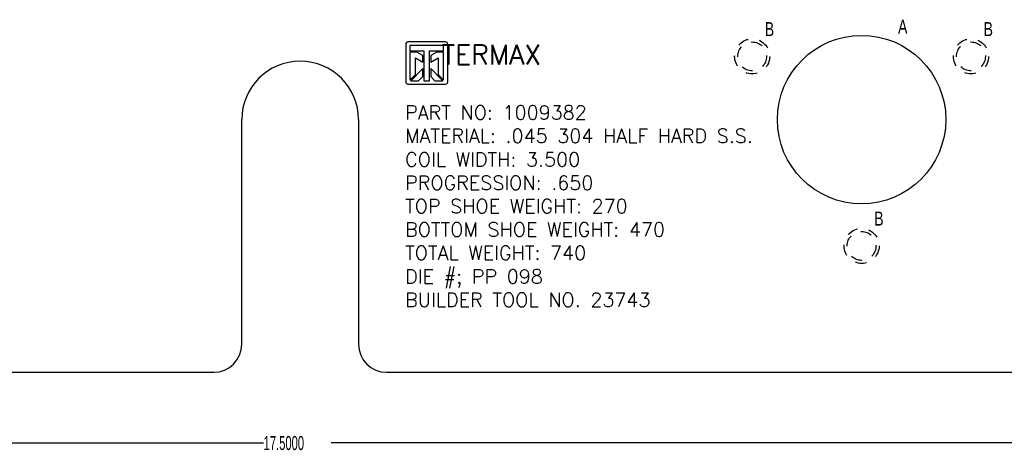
# Model space of a CAD drawing. Header units: inches. Extents: x 1802 to 2468, y -253 to -72.
# Tile 551 of 570: x 2436.82 to 2445.59, y -195.15 to -191.31. Entities that reach past the tile are written whole.
import ezdxf

# ---------------------------------------------------------------- set-up
doc = ezdxf.new("R2010")
doc.units = ezdxf.units.IN
doc.header["$LTSCALE"] = 0.5
doc.header["$MEASUREMENT"] = 0
doc.linetypes.add('HIDDEN', pattern=[0.225, 0.15, -0.075])
for name, color, linetype in [('SID-M-D', 42, 'Continuous'), ('SID-M-H', 4, 'HIDDEN'), ('SID-M-S', 105, 'Continuous')]:
    doc.layers.add(name, color=color, linetype=linetype)
doc.styles.add('SLDTEXTSTYLE0', font='TXT', dxfattribs={"width": 0.595745})
doc.styles.add('T', font='romans.shx')

msp = doc.modelspace()

# ---------------------------------------------------------------- linework, layer by layer
at = {"layer": 'SID-M-D'}
for p, q in [((2430.56754, -195.08109), (2438.9924, -195.08109)), ((2448.06754, -195.08109), (2439.59275, -195.08109))]:
    msp.add_line(p, q, dxfattribs=at)
at = {"layer": 'SID-M-H'}
for centre, radius in [((2443.34326, -191.63867), 0.15625), ((2443.34326, -191.63867), 0.1285), ((2445.29182, -191.63867), 0.15625), ((2445.29182, -191.63867), 0.1285), ((2444.31754, -193.32617), 0.15625), ((2444.31754, -193.32617), 0.1285)]:
    msp.add_circle(centre, radius, dxfattribs=at)
at = {"layer": 'SID-M-S'}
for p, q in [((2440.6129, -191.51013), (2440.2779, -191.51013)), ((2440.2579, -191.53013), (2440.2579, -191.86513)), ((2440.5954, -191.54013), (2440.2954, -191.54013)), ((2440.2954, -191.54013), (2440.2954, -191.59013)), ((2440.2954, -191.59013), (2440.4204, -191.59013)), ((2440.3554, -191.60013), (2440.2954, -191.60013)), ((2440.2954, -191.60013), (2440.2954, -191.85029)), ((2440.4104, -191.63188), (2440.3554, -191.60013)), ((2440.4204, -191.59013), (2440.4204, -191.85513)), ((2440.4704, -191.85513), (2440.4704, -191.59013)), ((2440.4704, -191.59013), (2440.5954, -191.59013)), ((2440.5354, -191.60013), (2440.4804, -191.63188)), ((2440.5954, -191.60013), (2440.5354, -191.60013)), ((2440.5954, -191.59013), (2440.5954, -191.54013)), ((2440.5954, -191.85029), (2440.5954, -191.60013)), ((2440.6329, -191.86513), (2440.6329, -191.53013)), ((2440.3454, -191.65209), (2440.4104, -191.68961)), ((2440.3454, -191.80029), (2440.3454, -191.65209)), ((2440.4104, -191.68961), (2440.4104, -191.63188)), ((2440.4804, -191.63188), (2440.4804, -191.68961)), ((2440.4804, -191.68961), (2440.5454, -191.65209)), ((2440.5454, -191.65209), (2440.5454, -191.80029)), ((2440.4104, -191.74664), (2440.30192, -191.85513)), ((2440.4104, -191.81735), (2440.4104, -191.74664)), ((2440.58888, -191.85513), (2440.4804, -191.74664)), ((2440.4804, -191.74664), (2440.4804, -191.81735)), ((2440.2954, -191.85029), (2440.3454, -191.80029)), ((2440.30192, -191.85513), (2440.37263, -191.85513)), ((2440.37263, -191.85513), (2440.4104, -191.81735)), ((2440.4204, -191.85513), (2440.4704, -191.85513)), ((2440.4804, -191.81735), (2440.51817, -191.85513)), ((2440.51817, -191.85513), (2440.58888, -191.85513)), ((2440.5454, -191.80029), (2440.5954, -191.85029)), ((2440.2779, -191.88513), (2440.6129, -191.88513)), ((2438.79754, -194.20117), (2438.79754, -192.20117)), ((2439.83754, -192.20117), (2439.83754, -194.20117)), ((2430.56754, -194.45117), (2438.54754, -194.45117)), ((2440.08754, -194.45117), (2448.06754, -194.45117))]:
    msp.add_line(p, q, dxfattribs=at)
msp.add_circle((2444.31754, -192.20117), 0.75, dxfattribs=at)
for centre, radius, start, end in [((2440.2779, -191.53013), 0.02, 90, 180), ((2440.6129, -191.53013), 0.02, 0, 90), ((2439.31754, -192.20117), 0.52, 0, 180), ((2440.2779, -191.86513), 0.02, 180, 270), ((2440.6129, -191.86513), 0.02, 270, 0), ((2438.54754, -194.20117), 0.25, 270, 0), ((2440.08754, -194.20117), 0.25, 180, 270)]:
    msp.add_arc(centre, radius, start, end, dxfattribs=at)

# ---------------------------------------------------------------- texts
at = {"layer": 'SID-M-D', "style": 'SLDTEXTSTYLE0', "width": 0.75}
for s, p in [('B', (2443.45562, -191.45822)), ('A', (2444.64246, -191.4367)), ('B', (2445.40418, -191.45822)), ('B', (2444.4299, -193.14572))]:
    msp.add_text(s, height=0.125, dxfattribs=at).set_placement(p)
at = {"layer": 'SID-M-D', "insert": (2438.9924, -195.01917), "char_height": 0.125, "attachment_point": 1, "style": 'SLDTEXTSTYLE0'}
msp.add_mtext('17.5000', dxfattribs=at)
at = {"layer": 'SID-M-S', "insert": (2440.25236, -191.5344), "char_height": 0.15, "width": 3.2962175, "attachment_point": 1, "style": 'T'}
msp.add_mtext('{  \\H1.16667x; TERMAX\\H0.857143x;\\P\\P\\H0.833333x;PART NO: 1009382\\PMATERIAL: .045 304 HALF HARD S.S.\\PCOIL WIDTH: 3.500\\PPROGRESSION: .650\\PTOP SHOE WEIGHT: 270\\PBOTTOM SHOE WEIGHT: 470\\PTOTAL WEIGHT: 740\\PDIE #; PP 098\\PBUILDER TOOL NO. 23743}', dxfattribs=at)

doc.saveas('drawing.dxf')
